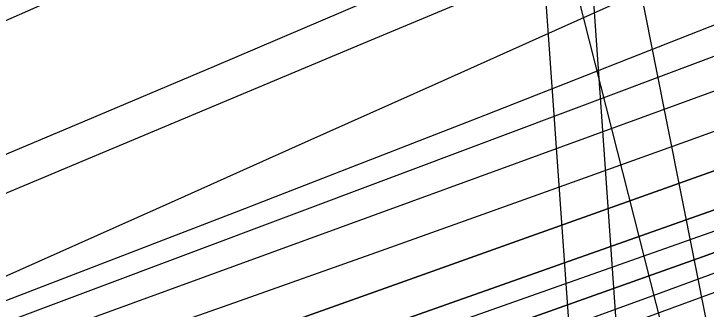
# Model space of a CAD drawing. Extents: x 3651524 to 3689615, y 505651 to 531377.
# Drawn here: x 3675717 to 3676238, y 515433 to 515655 of the extents above; entities that cross this region are included whole.
import ezdxf

# ---------------------------------------------------------------- set-up
doc = ezdxf.new("R2010")
doc.units = 0
for name, color, linetype in [('V-TOPO-DPTH', 7, 'Continuous'), ('V-TOPO-MAJR', 7, 'Continuous'), ('V-TOPO-MINR', 7, 'Continuous'), ('V-TOPO-WATR', 7, 'Continuous'), ('V-UTIL-LINE', 7, 'Continuous')]:
    doc.layers.add(name, color=color, linetype=linetype)

msp = doc.modelspace()

# ---------------------------------------------------------------- linework, layer by layer
at = {"layer": 'V-TOPO-DPTH'}
for points in [[(3674519.408, 514867.087), (3675495.662, 515178.441), (3675537.069, 515191.8), (3675578.414, 515205.344), (3675619.667, 515219.165), (3675660.86, 515233.17), (3675664.565, 515234.444), (3675707.517, 515249.359), (3675750.405, 515264.453), (3675793.198, 515279.814), (3675835.927, 515295.354), (3677210.797, 515800.233), (3677249.719, 515814.585), (3677288.616, 515829.004), (3677327.475, 515843.527), (3677366.308, 515858.117), (3677955.19, 516080.26)], [(3674676.604, 515036.39), (3675470.188, 515294.321), (3675502.6, 515304.979), (3675534.961, 515315.784), (3675567.248, 515326.812), (3675599.485, 515337.988), (3675764.602, 515395.867), (3675879.299, 515436.264), (3675993.914, 515476.89), (3676108.408, 515517.858), (3676222.82, 515559.054), (3677227.02, 515922.335)], [(3674676.604, 515036.39), (3675470.188, 515294.321), (3675502.6, 515304.979), (3675534.961, 515315.784), (3675567.248, 515326.812), (3675599.485, 515337.988), (3675764.602, 515395.867), (3675879.299, 515436.264), (3675993.914, 515476.89), (3676108.408, 515517.858), (3676222.82, 515559.054), (3677227.02, 515922.335)], [(3674510.081, 514939.076), (3675229.443, 515184.377), (3675282.019, 515202.14), (3675334.661, 515219.704), (3675387.401, 515236.971), (3675440.207, 515254.038), (3675532.731, 515283.655), (3675539.319, 515285.78), (3675545.902, 515287.923), (3675552.474, 515290.095), (3675559.041, 515292.286), (3675565.596, 515294.51), (3675572.143, 515296.759), (3675578.676, 515299.047), (3675585.2, 515301.36), (3675747.873, 515359.56), (3675835.73, 515390.983), (3675923.591, 515422.395), (3676011.458, 515453.791), (3676099.329, 515485.176), (3677104.432, 515844.057)], [(3677104.432, 515844.057), (3676099.329, 515485.176), (3676011.458, 515453.791), (3675923.591, 515422.395), (3675835.73, 515390.983), (3675747.873, 515359.56), (3675585.2, 515301.36), (3675578.676, 515299.047), (3675572.143, 515296.759), (3675565.596, 515294.51), (3675559.041, 515292.286), (3675552.474, 515290.095), (3675545.902, 515287.923), (3675539.319, 515285.78), (3675532.731, 515283.655), (3675440.207, 515254.038), (3675387.401, 515236.971), (3675334.661, 515219.704), (3675282.019, 515202.14), (3675229.443, 515184.377), (3674510.081, 514939.076)], [(3674495.163, 514906.907), (3675040.724, 515091.857), (3675126.401, 515120.812), (3675212.113, 515149.658), (3675297.88, 515178.343), (3675383.684, 515206.92), (3675532.96, 515256.479), (3675544.141, 515260.228), (3675555.308, 515264.019), (3675566.452, 515267.874), (3675577.582, 515271.772), (3676419.798, 515569.499), (3676561.946, 515620.028)], [(3676561.946, 515620.028), (3676419.798, 515569.499), (3675577.582, 515271.772), (3675566.452, 515267.874), (3675555.308, 515264.019), (3675544.141, 515260.228), (3675532.96, 515256.479), (3675383.684, 515206.92), (3675297.88, 515178.343), (3675212.113, 515149.658), (3675126.401, 515120.812), (3675040.724, 515091.857), (3674495.163, 514906.907)], [(3676569.034, 515593.109), (3676402.37, 515532.31), (3676235.509, 515472.061), (3676068.353, 515412.634), (3675901, 515353.757), (3675615.748, 515254.191), (3675590.848, 515245.586), (3675565.913, 515237.084), (3675540.926, 515228.737), (3675515.904, 515220.493), (3675055.804, 515070.488), (3674956.05, 515037.773)], [(3676569.034, 515593.109), (3676402.37, 515532.31), (3676235.509, 515472.061), (3676068.353, 515412.634), (3675901, 515353.757), (3675615.748, 515254.191), (3675590.848, 515245.586), (3675565.913, 515237.084), (3675540.926, 515228.737), (3675515.904, 515220.493), (3675055.804, 515070.488), (3674956.05, 515037.773)]]:
    msp.add_lwpolyline(points, dxfattribs=at)
at = {"layer": 'V-TOPO-MAJR'}
for points in [[(3675673.753, 515533.709), (3675771.077, 515574.559), (3675868.306, 515615.631), (3675965.393, 515657.037), (3676062.386, 515698.666), (3677086.315, 516140.219)], [(3674599.141, 515035.53), (3674652.282, 515052.539), (3674705.571, 515069.075), (3674758.96, 515085.296), (3674812.353, 515101.506), (3674865.651, 515118.017), (3674918.807, 515134.979), (3674971.868, 515152.241), (3675482.886, 515320.89), (3675504.999, 515328.301), (3675527.065, 515335.849), (3675549.061, 515343.601), (3675571.009, 515351.489), (3676094.046, 515542.201), (3676285.142, 515611.962), (3676476.204, 515681.818), (3676667.212, 515751.819)]]:
    msp.add_lwpolyline(points, dxfattribs=at)
at = {"layer": 'V-TOPO-MINR'}
for points in [[(3674676.604, 515036.39), (3675470.188, 515294.321), (3675502.6, 515304.979), (3675534.961, 515315.784), (3675567.248, 515326.812), (3675599.485, 515337.988), (3675764.602, 515395.867), (3675879.299, 515436.264), (3675993.914, 515476.89), (3676108.408, 515517.858), (3676222.82, 515559.054), (3677227.02, 515922.335)], [(3675707.714, 515456.001), (3675838.769, 515514.6), (3675936.563, 515558.371), (3676034.335, 515602.192), (3676132.073, 515646.087), (3676229.79, 515690.031), (3676710.926, 515906.62)], [(3674464.205, 515013.182), (3674621.047, 515065.159), (3674698.553, 515090.38), (3674776.233, 515115.041), (3674854.175, 515138.861), (3674932.292, 515162.12), (3675010.406, 515185.39), (3675088.34, 515209.234), (3675166.005, 515233.94), (3675243.491, 515259.22), (3675492.894, 515342.121), (3675506.878, 515346.859), (3675520.824, 515351.705), (3675534.713, 515356.712), (3675548.564, 515361.827), (3676971.028, 515896.466)], [(3674336.191, 515087.56), (3674369.381, 515097.632), (3674402.691, 515107.299), (3674436.081, 515116.696), (3674814.566, 515220.726), (3674876.809, 515237.952), (3674939.012, 515255.324), (3675001.153, 515272.915), (3675063.253, 515290.651), (3675125.202, 515308.885), (3675186.99, 515327.635), (3675248.539, 515347.159), (3675309.927, 515367.2), (3675444.452, 515412.055), (3675466.961, 515419.844), (3675489.345, 515427.967), (3675511.54, 515436.593), (3675533.609, 515445.554), (3675983.441, 515634.133), (3676182.437, 515717.444), (3676381.486, 515800.627), (3676580.615, 515883.619)], [(3674510.081, 514939.076), (3675229.443, 515184.377), (3675282.019, 515202.14), (3675334.661, 515219.704), (3675387.401, 515236.971), (3675440.207, 515254.038), (3675532.731, 515283.655), (3675539.319, 515285.78), (3675545.902, 515287.923), (3675552.474, 515290.095), (3675559.041, 515292.286), (3675565.596, 515294.51), (3675572.143, 515296.759), (3675578.676, 515299.047), (3675585.2, 515301.36), (3675747.873, 515359.56), (3675835.73, 515390.983), (3675923.591, 515422.395), (3676011.458, 515453.791), (3676099.329, 515485.176), (3677104.432, 515844.057)], [(3674787.451, 514968.418), (3675506.237, 515200.323), (3675539.089, 515211.04), (3675571.894, 515221.897), (3675604.628, 515232.965), (3675637.316, 515244.174), (3675783.767, 515294.923), (3675889.536, 515331.915), (3675995.162, 515369.31), (3676100.571, 515407.311), (3676205.835, 515445.715), (3677219.47, 515818.822)], [(3674477.096, 515041.081), (3674705.549, 515115.964), (3674802.736, 515147.151), (3674900.169, 515177.529), (3674997.973, 515206.691), (3675096.024, 515235.044), (3675179.301, 515258.565), (3675235.789, 515274.908), (3675292.131, 515291.729), (3675348.254, 515309.267), (3675404.231, 515327.283), (3675500.768, 515359.033), (3675508.346, 515361.589), (3675515.898, 515364.22), (3675523.41, 515366.964), (3675530.895, 515369.784), (3675886.614, 515506.853), (3676071.715, 515578.827), (3676256.517, 515651.552), (3676440.872, 515725.404), (3676624.929, 515800.006)], [(3673797.395, 514967.645), (3674294.145, 515155.983), (3674317.516, 515164.68), (3674340.956, 515173.183), (3674364.499, 515181.397), (3674388.111, 515189.417), (3674888.956, 515356.101), (3674981.847, 515386.715), (3675074.855, 515416.967), (3675168.037, 515446.676), (3675261.336, 515476.023), (3675416.756, 515524.413), (3675432.334, 515529.555), (3675447.782, 515535.046), (3675463.035, 515541.058), (3675478.157, 515547.418), (3675878.922, 515724.045), (3675882.345, 515727.624), (3675883.921, 515731.298), (3675882.728, 515735.114), (3675879.688, 515739.023), (3675872.3, 515742.149), (3675864.75, 515744.093)], [(3674902.727, 515032.933), (3675034.112, 515077.013), (3675165.613, 515120.745), (3675297.191, 515164.245), (3675524.777, 515239.152), (3675542.603, 515245.078), (3675560.404, 515251.075), (3675578.169, 515257.179), (3675595.91, 515263.353), (3676068.655, 515429.459), (3676270.256, 515500.768), (3676471.655, 515572.639), (3676672.752, 515645.351)], [(3674495.163, 514906.907), (3675040.724, 515091.857), (3675126.401, 515120.812), (3675212.113, 515149.658), (3675297.88, 515178.343), (3675383.684, 515206.92), (3675532.96, 515256.479), (3675544.141, 515260.228), (3675555.308, 515264.019), (3675566.452, 515267.874), (3675577.582, 515271.772), (3676419.798, 515569.499), (3676561.946, 515620.028)], [(3674956.05, 515037.773), (3675055.804, 515070.488), (3675515.904, 515220.493), (3675540.926, 515228.737), (3675565.913, 515237.084), (3675590.848, 515245.586), (3675615.748, 515254.191), (3675901, 515353.757), (3676068.353, 515412.634), (3676235.509, 515472.061), (3676402.37, 515532.31), (3676569.034, 515593.109)]]:
    msp.add_lwpolyline(points, dxfattribs=at)
at = {"layer": 'V-TOPO-WATR'}
msp.add_lwpolyline([(3674519.408, 514867.087), (3675495.662, 515178.441), (3675537.069, 515191.8), (3675578.414, 515205.344), (3675619.667, 515219.165), (3675660.86, 515233.17), (3675664.565, 515234.444), (3675707.517, 515249.359), (3675750.405, 515264.453), (3675793.198, 515279.814), (3675835.927, 515295.354), (3677210.797, 515800.233), (3677249.719, 515814.585), (3677288.616, 515829.004), (3677327.475, 515843.527), (3677366.308, 515858.117), (3677955.19, 516080.26)], dxfattribs=at)
at = {"layer": 'V-UTIL-LINE'}
for p, q in [((3676183.297, 515244.459), (3676024, 517497.378)), ((3676232.535, 515310.484), (3675682.037, 517485.626)), ((3676149.161, 515221.704), (3675989.864, 517474.62)), ((3676262.946, 515301.352), (3675841.945, 517417.729))]:
    msp.add_line(p, q, dxfattribs=at)

doc.saveas('drawing.dxf')
